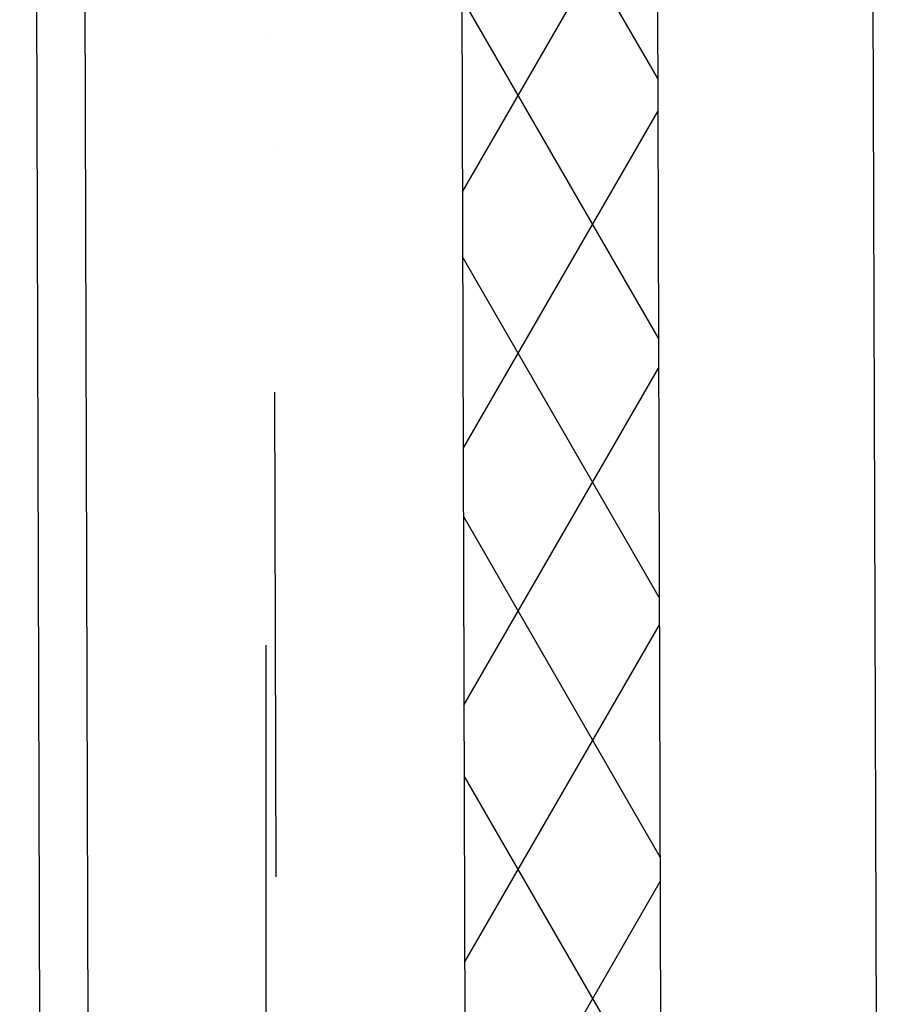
# Model space of a CAD drawing. Header units: millimetres. Extents: x -32221 to 212500, y 31663 to 93766.
# Tile 257 of 279: x 90113 to 90563, y 60002 to 60518. Entities that reach past the tile are written whole.
import ezdxf

# ---------------------------------------------------------------- set-up
doc = ezdxf.new("R2010")
doc.units = ezdxf.units.MM
doc.linetypes.add('DASHDOTX2', pattern=[50.8, 25.4, -12.7, 0, -12.7])
doc.layers.add('osie', color=251, linetype='Continuous')
doc.layers.add('Sciany', color=251, linetype='Continuous')

msp = doc.modelspace()

# ---------------------------------------------------------------- hatches: boundary and pattern name
at = {"layer": 'Sciany', "true_color": 0x636466, "transparency": 33554687}
h = msp.add_hatch(dxfattribs=at)
h.set_pattern_fill('DIAMONDS', color=251, scale=21.298246, angle=360, style=0)
h.set_pattern_definition([(60, (74679.455, 27072.76), (-58.56231, 33.81097), []), (120, (74679.455, 27072.76), (-58.56231, -33.81097), [])])
h.paths.add_polyline_path([(88656.625, 62052.787), (79453.975, 62062.25), (79453.975, 61960.019), (88656.519, 61950.599)])
h.paths.add_polyline_path([(90450.502, 59450.093), (90442.433, 62050.95), (89849.325, 62051.56), (89849.219, 61949.228), (90340.202, 61948.719), (90347.912, 59463.521)])
h.paths.add_polyline_path([(89271.837, 47649.75), (89271.837, 50675.258), (89166.831, 50684.438), (89169.606, 47649.62)])
h.paths.add_polyline_path([(90134.206, 47841.043), (90143.718, 47841.033), (90340.202, 47840.829), (90347.912, 45355.632), (90450.502, 45342.204), (90442.433, 47943.061), (90152.927, 47943.33), (90134.217, 47943.347), (90134.251, 47884.562)])
h.paths.add_polyline_path([(79426.116, 33439.499), (89271.837, 33439.499), (89271.837, 36567.368), (89166.831, 36576.548), (89169.606, 33541.73), (79426.206, 33529.807)])

# ---------------------------------------------------------------- linework, layer by layer
at = {"layer": 'osie', "color": 251, "linetype": 'DASHDOTX2', "ltscale": 25, "true_color": 0x636466}
msp.add_line((90241.854, 62730.045), (90241.854, 33019.002), dxfattribs=at)
at = {"layer": 'Sciany', "color": 251, "true_color": 0x636466}
for p, q in [((90554.939, 62169.578), (90563.422, 59435.313)), ((90442.433, 62050.95), (90450.469, 59449.834)), ((90340.202, 61948.719), (90347.848, 59463.027)), ((90143.506, 61744.608), (90150.145, 59488.444)), ((90117.922, 61719.077), (90124.938, 59491.685))]:
    msp.add_line(p, q, dxfattribs=at)
at = {"layer": 'Sciany', "color": 251, "linetype": 'DASHDOTX2', "ltscale": 10, "true_color": 0x636466}
msp.add_line((90241.854, 61846.663), (90248.958, 59475.128), dxfattribs=at)

doc.saveas('drawing.dxf')
